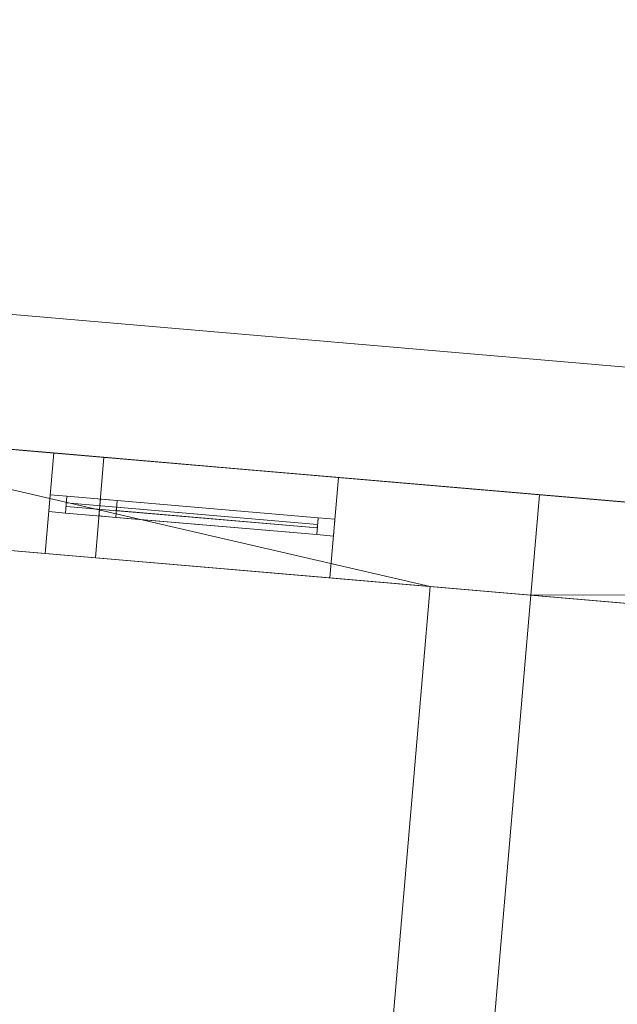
# Model space of a CAD drawing. Header units: millimetres. Extents: x -430348 to -225823, y -86243 to 5084.
# Tile 645 of 656: x -376486 to -374708, y -77 to 2852. Entities that reach past the tile are written whole.
import ezdxf

# ---------------------------------------------------------------- set-up
doc = ezdxf.new("R2010")
doc.units = ezdxf.units.MM
for name, color, linetype, lineweight in [('A-GLAZ-CURT', 52, 'Continuous', 9), ('A-GLAZ-CWMG', 51, 'Continuous', 9), ('A-ROOF', 132, 'Continuous', 9), ('A-WALL', 113, 'Continuous', 9)]:
    doc.layers.add(name, color=color, linetype=linetype, lineweight=lineweight)

# ---------------------------------------------------------------- blocks, each defined once
blk = doc.blocks.new('System Panel - Glazed-430102-_3D_ Copy 1')
at = {"layer": 'A-GLAZ-CURT', "transparency": 33554471}
mesh = blk.add_polyface(dxfattribs=at)
corners = [(-300, 5), (-300, 5, 1200), (300, 5, 1200), (300, 5)]
mesh.append_faces([[corners[k] for k in face] for face in [(2, 3, 0, 1)]])
mesh = blk.add_polyface(dxfattribs=at)
corners = [(300, -5), (-300, -5), (-300, 5), (300, 5)]
mesh.append_faces([[corners[k] for k in face] for face in [(3, 0, 1, 2)]])
mesh = blk.add_polyface(dxfattribs=at)
corners = [(-300, -5, 1200), (300, -5, 1200), (300, 5, 1200), (-300, 5, 1200)]
mesh.append_faces([[corners[k] for k in face] for face in [(3, 0, 1, 2)]])
mesh = blk.add_polyface(dxfattribs=at)
corners = [(-300, -5), (-300, -5, 1200), (-300, 5, 1200), (-300, 5)]
mesh.append_faces([[corners[k] for k in face] for face in [(0, 1, 2, 3)]])
mesh = blk.add_polyface(dxfattribs=at)
corners = [(300, -5, 1200), (300, -5), (300, 5), (300, 5, 1200)]
mesh.append_faces([[corners[k] for k in face] for face in [(0, 1, 2, 3)]])
mesh = blk.add_polyface(dxfattribs=at)
corners = [(-300, -5), (300, -5), (300, -5, 1200), (-300, -5, 1200)]
mesh.append_faces([[corners[k] for k in face] for face in [(3, 0, 1, 2)]])
blk = doc.blocks.new('Rectangular Mullion - 50mm x 50mm-430103-_3D_ Copy 1')
at = {"layer": 'A-GLAZ-CWMG'}
mesh = blk.add_polyface(dxfattribs=at)
corners = [(0, 25), (-50, 25), (-50, -25), (0, -25)]
mesh.append_faces([[corners[k] for k in face] for face in [(2, 3, 0, 1)]])
mesh = blk.add_polyface(dxfattribs=at)
corners = [(0, 25, -1300), (0, -25, -1300), (-50, -25, -1300), (-50, 25, -1300)]
mesh.append_faces([[corners[k] for k in face] for face in [(0, 1, 2, 3)]])
mesh = blk.add_polyface(dxfattribs=at)
corners = [(-50, 25), (0, 25), (0, 25, -1300), (-50, 25, -1300)]
mesh.append_faces([[corners[k] for k in face] for face in [(3, 0, 1, 2)]])
mesh = blk.add_polyface(dxfattribs=at)
corners = [(-50, -25), (-50, 25), (-50, 25, -1300), (-50, -25, -1300)]
mesh.append_faces([[corners[k] for k in face] for face in [(3, 0, 1, 2)]])
mesh = blk.add_polyface(dxfattribs=at)
corners = [(0, 25), (0, -25), (0, -25, -1300), (0, 25, -1300)]
mesh.append_faces([[corners[k] for k in face] for face in [(3, 0, 1, 2)]])
mesh = blk.add_polyface(dxfattribs=at)
corners = [(0, -25), (-50, -25), (-50, -25, -1300), (0, -25, -1300)]
mesh.append_faces([[corners[k] for k in face] for face in [(3, 0, 1, 2)]])
blk = doc.blocks.new('Rectangular Mullion - 50mm x 50mm-293980-_3D_ Copy 1')
at = {"layer": 'A-GLAZ-CWMG'}
mesh = blk.add_polyface(dxfattribs=at)
corners = [(0, 25), (-50, 25), (-50, -25), (0, -25)]
mesh.append_faces([[corners[k] for k in face] for face in [(3, 0, 1, 2)]])
mesh = blk.add_polyface(dxfattribs=at)
corners = [(0, 25, -600), (0, -25, -600), (-50, -25, -600), (-50, 25, -600)]
mesh.append_faces([[corners[k] for k in face] for face in [(3, 0, 1, 2)]])
mesh = blk.add_polyface(dxfattribs=at)
corners = [(-50, 25), (0, 25), (0, 25, -600), (-50, 25, -600)]
mesh.append_faces([[corners[k] for k in face] for face in [(0, 1, 2, 3)]])
mesh = blk.add_polyface(dxfattribs=at)
corners = [(-50, -25), (-50, 25), (-50, 25, -600), (-50, -25, -600)]
mesh.append_faces([[corners[k] for k in face] for face in [(3, 0, 1, 2)]])
mesh = blk.add_polyface(dxfattribs=at)
corners = [(0, 25), (0, -25), (0, -25, -600), (0, 25, -600)]
mesh.append_faces([[corners[k] for k in face] for face in [(3, 0, 1, 2)]])
mesh = blk.add_polyface(dxfattribs=at)
corners = [(0, -25), (-50, -25), (-50, -25, -600), (0, -25, -600)]
mesh.append_faces([[corners[k] for k in face] for face in [(0, 1, 2, 3)]])
blk = doc.blocks.new('Rectangular Mullion - 50mm x 50mm-430104-_3D_ Copy 1')
at = {"layer": 'A-GLAZ-CWMG'}
mesh = blk.add_polyface(dxfattribs=at)
corners = [(0, 25), (-50, 25), (-50, -25), (0, -25)]
mesh.append_faces([[corners[k] for k in face] for face in [(2, 3, 0, 1)]])
mesh = blk.add_polyface(dxfattribs=at)
corners = [(0, 25, -1300), (0, -25, -1300), (-50, -25, -1300), (-50, 25, -1300)]
mesh.append_faces([[corners[k] for k in face] for face in [(0, 1, 2, 3)]])
mesh = blk.add_polyface(dxfattribs=at)
corners = [(-50, 25), (0, 25), (0, 25, -1300), (-50, 25, -1300)]
mesh.append_faces([[corners[k] for k in face] for face in [(3, 0, 1, 2)]])
mesh = blk.add_polyface(dxfattribs=at)
corners = [(-50, -25), (-50, 25), (-50, 25, -1300), (-50, -25, -1300)]
mesh.append_faces([[corners[k] for k in face] for face in [(3, 0, 1, 2)]])
mesh = blk.add_polyface(dxfattribs=at)
corners = [(0, 25), (0, -25), (0, -25, -1300), (0, 25, -1300)]
mesh.append_faces([[corners[k] for k in face] for face in [(3, 0, 1, 2)]])
mesh = blk.add_polyface(dxfattribs=at)
corners = [(0, -25), (-50, -25), (-50, -25, -1300), (0, -25, -1300)]
mesh.append_faces([[corners[k] for k in face] for face in [(3, 0, 1, 2)]])
blk = doc.blocks.new('Rectangular Mullion - 50mm x 50mm-293846-_3D_ Copy 1')
at = {"layer": 'A-GLAZ-CWMG'}
mesh = blk.add_polyface(dxfattribs=at)
corners = [(0, 25), (-50, 25), (-50, -25), (0, -25)]
mesh.append_faces([[corners[k] for k in face] for face in [(3, 0, 1, 2)]])
mesh = blk.add_polyface(dxfattribs=at)
corners = [(0, 25, -600), (0, -25, -600), (-50, -25, -600), (-50, 25, -600)]
mesh.append_faces([[corners[k] for k in face] for face in [(3, 0, 1, 2)]])
mesh = blk.add_polyface(dxfattribs=at)
corners = [(-50, 25), (0, 25), (0, 25, -600), (-50, 25, -600)]
mesh.append_faces([[corners[k] for k in face] for face in [(0, 1, 2, 3)]])
mesh = blk.add_polyface(dxfattribs=at)
corners = [(-50, -25), (-50, 25), (-50, 25, -600), (-50, -25, -600)]
mesh.append_faces([[corners[k] for k in face] for face in [(3, 0, 1, 2)]])
mesh = blk.add_polyface(dxfattribs=at)
corners = [(0, 25), (0, -25), (0, -25, -600), (0, 25, -600)]
mesh.append_faces([[corners[k] for k in face] for face in [(3, 0, 1, 2)]])
mesh = blk.add_polyface(dxfattribs=at)
corners = [(0, -25), (-50, -25), (-50, -25, -600), (0, -25, -600)]
mesh.append_faces([[corners[k] for k in face] for face in [(0, 1, 2, 3)]])
blk = doc.blocks.new('System Panel - door 4-518611-_3D_ Copy 1')
at = {"layer": 'A-GLAZ-CURT'}
mesh = blk.add_polyface(dxfattribs=at)
corners = [(-375, 5), (-375, 5, 2025), (375, 5, 2025), (375, 5)]
mesh.append_faces([[corners[k] for k in face] for face in [(1, 2, 3, 0)]])
mesh = blk.add_polyface(dxfattribs=at)
corners = [(375, -5), (-375, -5), (-375, 5), (375, 5)]
mesh.append_faces([[corners[k] for k in face] for face in [(0, 1, 2, 3)]])
mesh = blk.add_polyface(dxfattribs=at)
corners = [(-375, -5, 2025), (375, -5, 2025), (375, 5, 2025), (-375, 5, 2025)]
mesh.append_faces([[corners[k] for k in face] for face in [(0, 1, 2, 3)]])
mesh = blk.add_polyface(dxfattribs=at)
corners = [(-375, -5), (-375, -5, 2025), (-375, 5, 2025), (-375, 5)]
mesh.append_faces([[corners[k] for k in face] for face in [(0, 1, 2, 3)]])
mesh = blk.add_polyface(dxfattribs=at)
corners = [(375, -5, 2025), (375, -5), (375, 5), (375, 5, 2025)]
mesh.append_faces([[corners[k] for k in face] for face in [(0, 1, 2, 3)]])
mesh = blk.add_polyface(dxfattribs=at)
corners = [(-375, -5), (375, -5), (375, -5, 2025), (-375, -5, 2025)]
mesh.append_faces([[corners[k] for k in face] for face in [(3, 0, 1, 2)]])
blk = doc.blocks.new('Rectangular Mullion - 50mm x 50mm-518612-_3D_ Copy 1')
at = {"layer": 'A-GLAZ-CWMG'}
mesh = blk.add_polyface(dxfattribs=at)
corners = [(0, 25), (-50, 25), (-50, -25), (0, -25)]
mesh.append_faces([[corners[k] for k in face] for face in [(2, 3, 0, 1)]])
mesh = blk.add_polyface(dxfattribs=at)
corners = [(-50, 25), (0, 25), (0, 25, -200), (-50, 25, -200)]
mesh.append_faces([[corners[k] for k in face] for face in [(3, 0, 1, 2)]])
mesh = blk.add_polyface(dxfattribs=at)
corners = [(-50, -25), (-50, 25), (-50, 25, -200), (-50, -25, -200)]
mesh.append_faces([[corners[k] for k in face] for face in [(3, 0, 1, 2)]])
mesh = blk.add_polyface(dxfattribs=at)
corners = [(0, 25), (0, -25), (0, -25, -200), (0, 25, -200)]
mesh.append_faces([[corners[k] for k in face] for face in [(3, 0, 1, 2)]])
mesh = blk.add_polyface(dxfattribs=at)
corners = [(0, -25), (-50, -25), (-50, -25, -200), (0, -25, -200)]
mesh.append_faces([[corners[k] for k in face] for face in [(3, 0, 1, 2)]])
blk = doc.blocks.new('Rectangular Mullion - 50mm x 50mm-518608-_3D_ Copy 1')
at = {"layer": 'A-GLAZ-CWMG'}
mesh = blk.add_polyface(dxfattribs=at)
corners = [(0, 25), (-50, 25), (-50, -25), (0, -25)]
mesh.append_faces([[corners[k] for k in face] for face in [(3, 0, 1, 2)]])
mesh = blk.add_polyface(dxfattribs=at)
corners = [(0, 25, -750), (0, -25, -750), (-50, -25, -750), (-50, 25, -750)]
mesh.append_faces([[corners[k] for k in face] for face in [(3, 0, 1, 2)]])
mesh = blk.add_polyface(dxfattribs=at)
corners = [(-50, 25), (0, 25), (0, 25, -750), (-50, 25, -750)]
mesh.append_faces([[corners[k] for k in face] for face in [(0, 1, 2, 3)]])
mesh = blk.add_polyface(dxfattribs=at)
corners = [(-50, -25), (-50, 25), (-50, 25, -750), (-50, -25, -750)]
mesh.append_faces([[corners[k] for k in face] for face in [(0, 1, 2, 3)]])
mesh = blk.add_polyface(dxfattribs=at)
corners = [(0, 25), (0, -25), (0, -25, -750), (0, 25, -750)]
mesh.append_faces([[corners[k] for k in face] for face in [(0, 1, 2, 3)]])
mesh = blk.add_polyface(dxfattribs=at)
corners = [(0, -25), (-50, -25), (-50, -25, -750), (0, -25, -750)]
mesh.append_faces([[corners[k] for k in face] for face in [(0, 1, 2, 3)]])
blk = doc.blocks.new('Rectangular Mullion - 50mm x 50mm-518613-_3D_ Copy 1')
at = {"layer": 'A-GLAZ-CWMG'}
mesh = blk.add_polyface(dxfattribs=at)
corners = [(0, 25), (-50, 25), (-50, -25), (0, -25)]
mesh.append_faces([[corners[k] for k in face] for face in [(2, 3, 0, 1)]])
mesh = blk.add_polyface(dxfattribs=at)
corners = [(-50, 25), (0, 25), (0, 25, -2100), (-50, 25, -2100)]
mesh.append_faces([[corners[k] for k in face] for face in [(0, 1, 2, 3)]])
mesh = blk.add_polyface(dxfattribs=at)
corners = [(-50, -25), (-50, 25), (-50, 25, -2100), (-50, -25, -2100)]
mesh.append_faces([[corners[k] for k in face] for face in [(0, 1, 2, 3)]])
mesh = blk.add_polyface(dxfattribs=at)
corners = [(0, 25), (0, -25), (0, -25, -2100), (0, 25, -2100)]
mesh.append_faces([[corners[k] for k in face] for face in [(0, 1, 2, 3)]])
mesh = blk.add_polyface(dxfattribs=at)
corners = [(0, -25), (-50, -25), (-50, -25, -2100), (0, -25, -2100)]
mesh.append_faces([[corners[k] for k in face] for face in [(0, 1, 2, 3)]])
blk = doc.blocks.new('Rectangular Mullion - 50mm x 50mm-518609-_3D_ Copy 1')
at = {"layer": 'A-GLAZ-CWMG'}
mesh = blk.add_polyface(dxfattribs=at)
corners = [(0, 25), (-50, 25), (-50, -25), (0, -25)]
mesh.append_faces([[corners[k] for k in face] for face in [(2, 3, 0, 1)]])
mesh = blk.add_polyface(dxfattribs=at)
corners = [(0, 25, -750), (0, -25, -750), (-50, -25, -750), (-50, 25, -750)]
mesh.append_faces([[corners[k] for k in face] for face in [(0, 1, 2, 3)]])
mesh = blk.add_polyface(dxfattribs=at)
corners = [(-50, 25), (0, 25), (0, 25, -750), (-50, 25, -750)]
mesh.append_faces([[corners[k] for k in face] for face in [(0, 1, 2, 3)]])
mesh = blk.add_polyface(dxfattribs=at)
corners = [(-50, -25), (-50, 25), (-50, 25, -750), (-50, -25, -750)]
mesh.append_faces([[corners[k] for k in face] for face in [(0, 1, 2, 3)]])
mesh = blk.add_polyface(dxfattribs=at)
corners = [(0, 25), (0, -25), (0, -25, -750), (0, 25, -750)]
mesh.append_faces([[corners[k] for k in face] for face in [(0, 1, 2, 3)]])
mesh = blk.add_polyface(dxfattribs=at)
corners = [(0, -25), (-50, -25), (-50, -25, -750), (0, -25, -750)]
mesh.append_faces([[corners[k] for k in face] for face in [(0, 1, 2, 3)]])
blk = doc.blocks.new('System Panel - Glazed-518614-_3D_ Copy 1')
at = {"layer": 'A-GLAZ-CURT', "transparency": 33554471}
mesh = blk.add_polyface(dxfattribs=at)
corners = [(-375, 5), (-375, 5, 125), (375, 5, 125), (375, 5)]
mesh.append_faces([[corners[k] for k in face] for face in [(1, 2, 3, 0)]])
mesh = blk.add_polyface(dxfattribs=at)
corners = [(375, -5), (-375, -5), (-375, 5), (375, 5)]
mesh.append_faces([[corners[k] for k in face] for face in [(0, 1, 2, 3)]])
mesh = blk.add_polyface(dxfattribs=at)
corners = [(-375, -5, 125), (375, -5, 125), (375, 5, 125), (-375, 5, 125)]
mesh.append_faces([[corners[k] for k in face] for face in [(0, 1, 2, 3)]])
mesh = blk.add_polyface(dxfattribs=at)
corners = [(-375, -5), (-375, -5, 125), (-375, 5, 125), (-375, 5)]
mesh.append_faces([[corners[k] for k in face] for face in [(0, 1, 2, 3)]])
mesh = blk.add_polyface(dxfattribs=at)
corners = [(375, -5, 125), (375, -5), (375, 5), (375, 5, 125)]
mesh.append_faces([[corners[k] for k in face] for face in [(0, 1, 2, 3)]])
mesh = blk.add_polyface(dxfattribs=at)
corners = [(-375, -5), (375, -5), (375, -5, 125), (-375, -5, 125)]
mesh.append_faces([[corners[k] for k in face] for face in [(3, 0, 1, 2)]])
blk = doc.blocks.new('Rectangular Mullion - 50mm x 50mm-518615-_3D_ Copy 1')
at = {"layer": 'A-GLAZ-CWMG'}
mesh = blk.add_polyface(dxfattribs=at)
corners = [(0, 25, -2100), (0, -25, -2100), (-50, -25, -2100), (-50, 25, -2100)]
mesh.append_faces([[corners[k] for k in face] for face in [(0, 1, 2, 3)]])
mesh = blk.add_polyface(dxfattribs=at)
corners = [(-50, 25), (0, 25), (0, 25, -2100), (-50, 25, -2100)]
mesh.append_faces([[corners[k] for k in face] for face in [(0, 1, 2, 3)]])
mesh = blk.add_polyface(dxfattribs=at)
corners = [(-50, -25), (-50, 25), (-50, 25, -2100), (-50, -25, -2100)]
mesh.append_faces([[corners[k] for k in face] for face in [(0, 1, 2, 3)]])
mesh = blk.add_polyface(dxfattribs=at)
corners = [(0, 25), (0, -25), (0, -25, -2100), (0, 25, -2100)]
mesh.append_faces([[corners[k] for k in face] for face in [(0, 1, 2, 3)]])
mesh = blk.add_polyface(dxfattribs=at)
corners = [(0, -25), (-50, -25), (-50, -25, -2100), (0, -25, -2100)]
mesh.append_faces([[corners[k] for k in face] for face in [(0, 1, 2, 3)]])
blk = doc.blocks.new('Rectangular Mullion - 50mm x 50mm-518616-_3D_ Copy 1')
at = {"layer": 'A-GLAZ-CWMG'}
mesh = blk.add_polyface(dxfattribs=at)
corners = [(0, 25, -200), (0, -25, -200), (-50, -25, -200), (-50, 25, -200)]
mesh.append_faces([[corners[k] for k in face] for face in [(0, 1, 2, 3)]])
mesh = blk.add_polyface(dxfattribs=at)
corners = [(-50, 25), (0, 25), (0, 25, -200), (-50, 25, -200)]
mesh.append_faces([[corners[k] for k in face] for face in [(3, 0, 1, 2)]])
mesh = blk.add_polyface(dxfattribs=at)
corners = [(-50, -25), (-50, 25), (-50, 25, -200), (-50, -25, -200)]
mesh.append_faces([[corners[k] for k in face] for face in [(3, 0, 1, 2)]])
mesh = blk.add_polyface(dxfattribs=at)
corners = [(0, 25), (0, -25), (0, -25, -200), (0, 25, -200)]
mesh.append_faces([[corners[k] for k in face] for face in [(3, 0, 1, 2)]])
mesh = blk.add_polyface(dxfattribs=at)
corners = [(0, -25), (-50, -25), (-50, -25, -200), (0, -25, -200)]
mesh.append_faces([[corners[k] for k in face] for face in [(3, 0, 1, 2)]])
blk = doc.blocks.new('Rectangular Mullion - 50mm x 50mm-518610-_3D_ Copy 1')
at = {"layer": 'A-GLAZ-CWMG'}
mesh = blk.add_polyface(dxfattribs=at)
corners = [(25, 25), (-25, 25), (-25, -25), (25, -25)]
mesh.append_faces([[corners[k] for k in face] for face in [(2, 3, 0, 1)]])
mesh = blk.add_polyface(dxfattribs=at)
corners = [(25, 25, -750), (25, -25, -750), (-25, -25, -750), (-25, 25, -750)]
mesh.append_faces([[corners[k] for k in face] for face in [(0, 1, 2, 3)]])
mesh = blk.add_polyface(dxfattribs=at)
corners = [(-25, 25), (25, 25), (25, 25, -750), (-25, 25, -750)]
mesh.append_faces([[corners[k] for k in face] for face in [(0, 1, 2, 3)]])
mesh = blk.add_polyface(dxfattribs=at)
corners = [(-25, -25), (-25, 25), (-25, 25, -750), (-25, -25, -750)]
mesh.append_faces([[corners[k] for k in face] for face in [(0, 1, 2, 3)]])
mesh = blk.add_polyface(dxfattribs=at)
corners = [(25, 25), (25, -25), (25, -25, -750), (25, 25, -750)]
mesh.append_faces([[corners[k] for k in face] for face in [(0, 1, 2, 3)]])
mesh = blk.add_polyface(dxfattribs=at)
corners = [(25, -25), (-25, -25), (-25, -25, -750), (25, -25, -750)]
mesh.append_faces([[corners[k] for k in face] for face in [(0, 1, 2, 3)]])

msp = doc.modelspace()

# ---------------------------------------------------------------- block references
at = {"layer": 'A-GLAZ-CURT', "rotation": 355.0947647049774}
msp.add_blockref('System Panel - door 4-518611-_3D_ Copy 1', (-375974.3, 1377.2, 58497.6), dxfattribs=at)
at = {"layer": 'A-GLAZ-CURT', "transparency": 33554471}
for name, p, rotation in [('System Panel - Glazed-518614-_3D_ Copy 1', (-375974.3, 1377.2, 60572.6), 355.0947647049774), ('System Panel - Glazed-430102-_3D_ Copy 1', (-375899.6, 1370.8, 61847.6), 175.0947647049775)]:
    msp.add_blockref(name, p, dxfattribs=dict(at, rotation=rotation))
at = {"layer": 'A-GLAZ-CWMG'}
for name, p, rotation in [('Rectangular Mullion - 50mm x 50mm-518612-_3D_ Copy 1', (-376397.7, 1413.5, 60747.6), 175.0947647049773), ('Rectangular Mullion - 50mm x 50mm-518615-_3D_ Copy 1', (-376397.7, 1413.5, 60547.6), 175.0947647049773), ('Rectangular Mullion - 50mm x 50mm-430103-_3D_ Copy 1', (-375550.8, 1340.8, 63097.6), 355.0947647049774)]:
    msp.add_blockref(name, p, dxfattribs=dict(at, rotation=rotation))
at = {"layer": 'A-GLAZ-CWMG', "extrusion": (0.996337, -0.085508, 0)}
for name, p, rotation in [('Rectangular Mullion - 50mm x 50mm-518608-_3D_ Copy 1', (-30776.7, 60747.6, -374340), 90), ('Rectangular Mullion - 50mm x 50mm-518610-_3D_ Copy 1', (-30776.7, 60547.6, -374340), 90), ('Rectangular Mullion - 50mm x 50mm-293846-_3D_ Copy 1', (-30776.7, 61797.6, -374340), 270)]:
    msp.add_blockref(name, p, dxfattribs=dict(at, rotation=rotation))
at = {"layer": 'A-GLAZ-CWMG', "extrusion": (-0.996337, 0.085508, 0)}
for name, p, rotation in [('Rectangular Mullion - 50mm x 50mm-518609-_3D_ Copy 1', (30776.7, 58447.6, 375090), 270), ('Rectangular Mullion - 50mm x 50mm-293980-_3D_ Copy 1', (30776.7, 63097.6, 374940), 90)]:
    msp.add_blockref(name, p, dxfattribs=dict(at, rotation=rotation))
at = {"layer": 'A-GLAZ-CWMG', "extrusion": (0, 0, -1)}
for name, p, rotation in [('Rectangular Mullion - 50mm x 50mm-430104-_3D_ Copy 1', (376248.3, 1400.7, -61797.6), 4.905235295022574), ('Rectangular Mullion - 50mm x 50mm-518613-_3D_ Copy 1', (375550.8, 1340.8, -58447.6), 184.9052352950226), ('Rectangular Mullion - 50mm x 50mm-518616-_3D_ Copy 1', (375550.8, 1340.8, -60547.6), 184.9052352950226)]:
    msp.add_blockref(name, p, dxfattribs=dict(at, rotation=rotation))

# ---------------------------------------------------------------- meshes
at = {"layer": 'A-ROOF'}
mesh = msp.add_polyface(dxfattribs=at)
corners = [(-386722.6, 2851.6, 63097.6), (-386722.6, 2851.6, 63197.6), (-362053.3, 734.5, 63197.6), (-362053.3, 734.5, 63097.6)]
mesh.append_faces([[corners[k] for k in face] for face in [(1, 2, 3, 0)]])
mesh = msp.add_polyface(dxfattribs=at)
corners = [(-362053.3, 734.5, 63197.6), (-386722.6, 2851.6, 63197.6), (-383374.5, -921.7, 65747.6), (-381211.9, -1107.3, 65747.6), (-381160.7, -509.8, 65307.3), (-380343.7, -579.9, 65307.3), (-380394.9, -1177.5, 65747.6), (-368877.3, -2165.9, 65747.6), (-368830.1, -1616.2, 65342.5), (-368013.1, -1686.3, 65342.5), (-368060.3, -2236, 65747.6), (-365938.6, -2418.1, 65747.6)]
mesh.append_faces([[corners[k] for k in face] for face in [(4, 1, 2, 3)]], dxfattribs={"vtx0": -1})
mesh.append_faces([[corners[k] for k in face] for face in [(1, 4, 5, 0)]], dxfattribs={"vtx0": -1, "vtx2": -1})
mesh.append_faces([[corners[k] for k in face] for face in [(11, 0, 9, 10)]], dxfattribs={"vtx1": -1})
mesh.append_faces([[corners[k] for k in face] for face in [(8, 9, 0, 5)]], dxfattribs={"vtx1": -1, "vtx2": -1, "vtx3": -1})
mesh.append_faces([[corners[k] for k in face] for face in [(6, 7, 8, 5)]], dxfattribs={"vtx2": -1})
mesh = msp.add_polyface(dxfattribs=at)
corners = [(-386722.6, 2851.6, 63097.6), (-362053.3, 734.5, 63097.6), (-365938.6, -2418.1, 65647.6), (-368060.3, -2236, 65647.6), (-368013.1, -1686.3, 65242.5), (-368830.1, -1616.2, 65242.5), (-368877.3, -2165.9, 65647.6), (-380394.9, -1177.5, 65647.6), (-380343.7, -579.9, 65207.3), (-381160.7, -509.8, 65207.3), (-381211.9, -1107.3, 65647.6), (-383374.5, -921.7, 65647.6)]
mesh.append_faces([[corners[k] for k in face] for face in [(4, 1, 2, 3)]], dxfattribs={"vtx0": -1})
mesh.append_faces([[corners[k] for k in face] for face in [(1, 4, 5, 8)]], dxfattribs={"vtx0": -1, "vtx2": -1, "vtx3": -1})
mesh.append_faces([[corners[k] for k in face] for face in [(11, 0, 9, 10)]], dxfattribs={"vtx1": -1})
mesh.append_faces([[corners[k] for k in face] for face in [(8, 9, 0, 1)]], dxfattribs={"vtx1": -1, "vtx3": -1})
mesh.append_faces([[corners[k] for k in face] for face in [(5, 6, 7, 8)]], dxfattribs={"vtx3": -1})
mesh = msp.add_polyface(dxfattribs=at)
corners = [(-373521.2, 1016.1, 60747.6), (-374000, -4563.4, 60747.6), (-375743.6, -4413.8, 60747.6), (-375264.8, 1165.7, 60747.6)]
mesh.append_faces([[corners[k] for k in face] for face in [(1, 2, 3, 0)]])
mesh = msp.add_polyface(dxfattribs=at)
corners = [(-374000, -4563.4, 60847.6), (-373521.2, 1016.1, 60847.6), (-375264.8, 1165.7, 60847.6), (-375743.6, -4413.8, 60847.6)]
mesh.append_faces([[corners[k] for k in face] for face in [(2, 3, 0, 1)]])
mesh = msp.add_polyface(dxfattribs=at)
corners = [(-375743.6, -4413.8, 60847.6), (-375264.8, 1165.7, 60847.6), (-375264.8, 1165.7, 60747.6), (-375743.6, -4413.8, 60747.6)]
mesh.append_faces([[corners[k] for k in face] for face in [(0, 1, 2, 3)]])
mesh = msp.add_polyface(dxfattribs=at)
corners = [(-373521.2, 1016.1, 58347.6), (-374000, -4563.4, 58347.6), (-375743.6, -4413.8, 58347.6), (-375264.8, 1165.7, 58347.6)]
mesh.append_faces([[corners[k] for k in face] for face in [(1, 2, 3, 0)]])
mesh = msp.add_polyface(dxfattribs=at)
corners = [(-374000, -4563.4, 58447.6), (-373521.2, 1016.1, 58447.6), (-375264.8, 1165.7, 58447.6), (-375743.6, -4413.8, 58447.6)]
mesh.append_faces([[corners[k] for k in face] for face in [(2, 3, 0, 1)]])
mesh = msp.add_polyface(dxfattribs=at)
corners = [(-375743.6, -4413.8, 58447.6), (-375264.8, 1165.7, 58447.6), (-375264.8, 1165.7, 58347.6), (-375743.6, -4413.8, 58347.6)]
mesh.append_faces([[corners[k] for k in face] for face in [(0, 1, 2, 3)]])
mesh = msp.add_polyface(dxfattribs=at)
corners = [(-375264.8, 1165.7, 60847.6), (-373521.2, 1016.1, 60847.6), (-373521.2, 1016.1, 60747.6), (-375264.8, 1165.7, 60747.6)]
mesh.append_faces([[corners[k] for k in face] for face in [(1, 2, 3, 0)]])
mesh = msp.add_polyface(dxfattribs=at)
corners = [(-375264.8, 1165.7, 58447.6), (-373521.2, 1016.1, 58447.6), (-373521.2, 1016.1, 58347.6), (-375264.8, 1165.7, 58347.6)]
mesh.append_faces([[corners[k] for k in face] for face in [(1, 2, 3, 0)]])
at = {"layer": 'A-WALL'}
mesh = msp.add_polyface(dxfattribs=at)
corners = [(-371502.9, 1144, 58197.6), (-377331.4, 1644.2, 58197.6), (-377331.4, 1644.2, 63391.3), (-371502.9, 1144, 63391.3), (-372499.2, 1229.5, 61797.6), (-372499.2, 1229.5, 63097.6), (-373196.6, 1289.3, 63097.6), (-373196.6, 1289.3, 61797.6), (-375538, 1490.3, 61797.6), (-375538, 1490.3, 63097.6), (-376235.5, 1550.1, 63097.6), (-376235.5, 1550.1, 61797.6), (-374143.1, 1370.6, 61797.6), (-374143.1, 1370.6, 63097.6), (-374641.3, 1413.3, 63097.6), (-374641.3, 1413.3, 61797.6), (-376384.9, 1563, 60747.6), (-376384.9, 1563, 58447.6), (-375538, 1490.3, 58447.6), (-375538, 1490.3, 60747.6), (-372399.6, 1220.9, 58447.6), (-372399.6, 1220.9, 60747.6), (-373246.4, 1293.6, 60747.6), (-373246.4, 1293.6, 58447.6), (-373794.4, 1340.6, 58447.6), (-373794.4, 1340.6, 60747.6), (-374940.2, 1439, 60747.6), (-374940.2, 1439, 58447.6)]
mesh.append_faces([[corners[k] for k in face] for face in [(8, 26, 19, 11)]], dxfattribs={"vtx0": -1, "vtx1": -1, "vtx2": -1})
mesh.append_faces([[corners[k] for k in face] for face in [(22, 25, 7, 4)]], dxfattribs={"vtx0": -1, "vtx1": -1, "vtx3": -1})
mesh.append_faces([[corners[k] for k in face] for face in [(0, 20, 21, 3), (7, 12, 13, 6), (3, 13, 14, 2), (19, 26, 27, 18), (2, 10, 11)]], dxfattribs={"vtx0": -1, "vtx2": -1})
mesh.append_faces([[corners[k] for k in face] for face in [(3, 5, 6, 13), (1, 17, 18, 27), (11, 19, 16, 2)]], dxfattribs={"vtx0": -1, "vtx2": -1, "vtx3": -1})
mesh.append_faces([[corners[k] for k in face] for face in [(21, 22, 4)]], dxfattribs={"vtx1": -1, "vtx2": -1})
mesh.append_faces([[corners[k] for k in face] for face in [(23, 20, 0, 24), (25, 26, 12, 7), (4, 5, 3, 21), (15, 12, 26, 8), (9, 10, 2, 14)]], dxfattribs={"vtx1": -1, "vtx2": -1, "vtx3": -1})
mesh.append_faces([[corners[k] for k in face] for face in [(22, 23, 24, 25), (27, 24, 0, 1), (16, 17, 1, 2), (14, 15, 8, 9)]], dxfattribs={"vtx1": -1, "vtx3": -1})
mesh = msp.add_polyface(dxfattribs=at)
corners = [(-371827.4, 870.7, 58197.6), (-373521.2, 1016.1, 58197.6), (-373820.1, 1041.7, 58197.6), (-374965.9, 1140.1, 58197.6), (-375264.8, 1165.7, 58197.6), (-377058.2, 1319.6, 58197.6), (-377331.4, 1644.2, 58197.6), (-371502.9, 1144, 58197.6)]
mesh.append_faces([[corners[k] for k in face] for face in [(7, 2, 3)]], dxfattribs={"vtx0": -1, "vtx2": -1})
mesh.append_faces([[corners[k] for k in face] for face in [(6, 7, 3, 4)]], dxfattribs={"vtx1": -1, "vtx3": -1})
mesh.append_faces([[corners[k] for k in face] for face in [(4, 5, 6)]], dxfattribs={"vtx2": -1})
mesh.append_faces([[corners[k] for k in face] for face in [(7, 0, 1, 2)]], dxfattribs={"vtx3": -1})
mesh = msp.add_polyface(dxfattribs=at)
corners = [(-377058.2, 1319.6, 63611.5), (-371827.4, 870.7, 63611.5), (-371502.9, 1144, 63391.3), (-377331.4, 1644.2, 63391.3)]
mesh.append_faces([[corners[k] for k in face] for face in [(0, 1, 2, 3)]])
mesh = msp.add_polyface(dxfattribs=at)
corners = [(-376410.6, 1264.1, 58447.6), (-376384.9, 1563, 58447.6), (-376384.9, 1563, 60747.6), (-376410.6, 1264.1, 60747.6)]
mesh.append_faces([[corners[k] for k in face] for face in [(1, 2, 3, 0)]])
mesh = msp.add_polyface(dxfattribs=at)
corners = [(-376410.6, 1264.1, 60747.6), (-376384.9, 1563, 60747.6), (-375538, 1490.3, 60747.6), (-375563.7, 1191.4, 60747.6)]
mesh.append_faces([[corners[k] for k in face] for face in [(1, 2, 3, 0)]])
mesh = msp.add_polyface(dxfattribs=at)
corners = [(-376384.9, 1563, 58447.6), (-376410.6, 1264.1, 58447.6), (-375563.7, 1191.4, 58447.6), (-375538, 1490.3, 58447.6)]
mesh.append_faces([[corners[k] for k in face] for face in [(2, 3, 0, 1)]])
mesh = msp.add_polyface(dxfattribs=at)
corners = [(-375538, 1490.3, 63097.6), (-375563.7, 1191.4, 63097.6), (-376261.1, 1251.2, 63097.6), (-376235.5, 1550.1, 63097.6)]
mesh.append_faces([[corners[k] for k in face] for face in [(1, 2, 3, 0)]])
mesh = msp.add_polyface(dxfattribs=at)
corners = [(-376235.5, 1550.1, 63097.6), (-376261.1, 1251.2, 63097.6), (-376261.1, 1251.2, 61797.6), (-376235.5, 1550.1, 61797.6)]
mesh.append_faces([[corners[k] for k in face] for face in [(1, 2, 3, 0)]])
mesh = msp.add_polyface(dxfattribs=at)
corners = [(-375563.7, 1191.4, 61797.6), (-375538, 1490.3, 61797.6), (-376235.5, 1550.1, 61797.6), (-376261.1, 1251.2, 61797.6)]
mesh.append_faces([[corners[k] for k in face] for face in [(3, 0, 1, 2)]])
mesh = msp.add_polyface(dxfattribs=at)
corners = [(-375563.7, 1191.4, 63097.6), (-375538, 1490.3, 63097.6), (-375538, 1490.3, 61797.6), (-375563.7, 1191.4, 61797.6)]
mesh.append_faces([[corners[k] for k in face] for face in [(2, 3, 0, 1)]])
mesh = msp.add_polyface(dxfattribs=at)
corners = [(-375563.7, 1191.4, 60747.6), (-375538, 1490.3, 60747.6), (-375538, 1490.3, 58447.6), (-375563.7, 1191.4, 58447.6)]
mesh.append_faces([[corners[k] for k in face] for face in [(0, 1, 2, 3)]])
mesh = msp.add_polyface(dxfattribs=at)
corners = [(-373794.4, 1340.6, 60747.6), (-373820.1, 1041.7, 60747.6), (-374965.9, 1140.1, 60747.6), (-374940.2, 1439, 60747.6)]
mesh.append_faces([[corners[k] for k in face] for face in [(0, 1, 2, 3)]])
mesh = msp.add_polyface(dxfattribs=at)
corners = [(-374940.2, 1439, 60747.6), (-374965.9, 1140.1, 60747.6), (-374965.9, 1140.1, 58447.6), (-374940.2, 1439, 58447.6)]
mesh.append_faces([[corners[k] for k in face] for face in [(0, 1, 2, 3)]])
mesh = msp.add_polyface(dxfattribs=at)
corners = [(-373820.1, 1041.7, 58447.6), (-373794.4, 1340.6, 58447.6), (-374940.2, 1439, 58447.6), (-374965.9, 1140.1, 58447.6)]
mesh.append_faces([[corners[k] for k in face] for face in [(3, 0, 1, 2)]])
mesh = msp.add_polyface(dxfattribs=at)
corners = [(-377058.2, 1319.6, 58197.6), (-375264.8, 1165.7, 58197.6), (-374965.9, 1140.1, 58197.6), (-373820.1, 1041.7, 58197.6), (-373521.2, 1016.1, 58197.6), (-371827.4, 870.7, 58197.6), (-371827.4, 870.7, 63611.5), (-377058.2, 1319.6, 63611.5), (-372524.8, 930.6, 63097.6), (-372524.8, 930.6, 61797.6), (-373222.3, 990.4, 61797.6), (-373222.3, 990.4, 63097.6), (-375563.7, 1191.4, 63097.6), (-375563.7, 1191.4, 61797.6), (-376261.1, 1251.2, 61797.6), (-376261.1, 1251.2, 63097.6), (-374168.8, 1071.7, 63097.6), (-374168.8, 1071.7, 61797.6), (-374667, 1114.4, 61797.6), (-374667, 1114.4, 63097.6), (-376410.6, 1264.1, 58447.6), (-376410.6, 1264.1, 60747.6), (-375563.7, 1191.4, 60747.6), (-375563.7, 1191.4, 58447.6), (-372425.2, 922, 60747.6), (-372425.2, 922, 58447.6), (-373272.1, 994.7, 58447.6), (-373272.1, 994.7, 60747.6), (-373820.1, 1041.7, 60747.6), (-373820.1, 1041.7, 58447.6), (-374965.9, 1140.1, 58447.6), (-374965.9, 1140.1, 60747.6)]
mesh.append_faces([[corners[k] for k in face] for face in [(18, 13, 31, 17), (22, 31, 13), (28, 10, 17, 31), (27, 10, 28)]], dxfattribs={"vtx0": -1, "vtx1": -1, "vtx2": -1})
mesh.append_faces([[corners[k] for k in face] for face in [(0, 20, 21, 7), (1, 23, 20, 0), (14, 21, 22, 13), (19, 12, 13, 18), (27, 28, 29, 26)]], dxfattribs={"vtx0": -1, "vtx2": -1})
mesh.append_faces([[corners[k] for k in face] for face in [(7, 15, 12, 19), (29, 3, 4, 26), (6, 8, 9, 24)]], dxfattribs={"vtx0": -1, "vtx2": -1, "vtx3": -1})
mesh.append_faces([[corners[k] for k in face] for face in [(1, 2, 30, 23), (14, 15, 7, 21), (11, 8, 6, 16)]], dxfattribs={"vtx1": -1, "vtx2": -1, "vtx3": -1})
mesh.append_faces([[corners[k] for k in face] for face in [(30, 31, 22, 23), (6, 7, 19, 16), (29, 30, 2, 3), (24, 25, 5, 6), (25, 26, 4, 5), (27, 24, 9, 10), (10, 11, 16, 17)]], dxfattribs={"vtx1": -1, "vtx3": -1})
mesh = msp.add_polyface(dxfattribs=at)
corners = [(-375743.6, -4413.8, 58197.6), (-375743.6, -4413.8, 60747.6), (-375264.8, 1165.7, 60747.6), (-375264.8, 1165.7, 58197.6)]
mesh.append_faces([[corners[k] for k in face] for face in [(2, 3, 0, 1)]])
mesh = msp.add_polyface(dxfattribs=at)
corners = [(-374965.9, 1140.1, 58197.6), (-375444.7, -4439.4, 58197.6), (-375743.6, -4413.8, 58197.6), (-375264.8, 1165.7, 58197.6)]
mesh.append_faces([[corners[k] for k in face] for face in [(3, 0, 1, 2)]])
mesh = msp.add_polyface(dxfattribs=at)
corners = [(-375444.7, -4439.4, 60747.6), (-374965.9, 1140.1, 60747.6), (-375264.8, 1165.7, 60747.6), (-375743.6, -4413.8, 60747.6)]
mesh.append_faces([[corners[k] for k in face] for face in [(0, 1, 2, 3)]])
mesh = msp.add_polyface(dxfattribs=at)
corners = [(-374965.9, 1140.1, 60747.6), (-374965.9, 1140.1, 58447.6), (-374965.9, 1140.1, 58197.6), (-375264.8, 1165.7, 58197.6), (-375264.8, 1165.7, 60747.6)]
mesh.append_faces([[corners[k] for k in face] for face in [(3, 4, 1, 2)]], dxfattribs={"vtx1": -1})
mesh.append_faces([[corners[k] for k in face] for face in [(4, 0, 1)]], dxfattribs={"vtx2": -1})
mesh = msp.add_polyface(dxfattribs=at)
corners = [(-375444.7, -4439.4, 58197.6), (-374965.9, 1140.1, 58197.6), (-374965.9, 1140.1, 58447.6), (-374965.9, 1140.1, 60747.6), (-375444.7, -4439.4, 60747.6), (-375444.7, -4439.4, 58447.6)]
mesh.append_faces([[corners[k] for k in face] for face in [(3, 4, 5, 2)]], dxfattribs={"vtx2": -1})
mesh.append_faces([[corners[k] for k in face] for face in [(5, 0, 1, 2)]], dxfattribs={"vtx3": -1})

doc.saveas('drawing.dxf')
